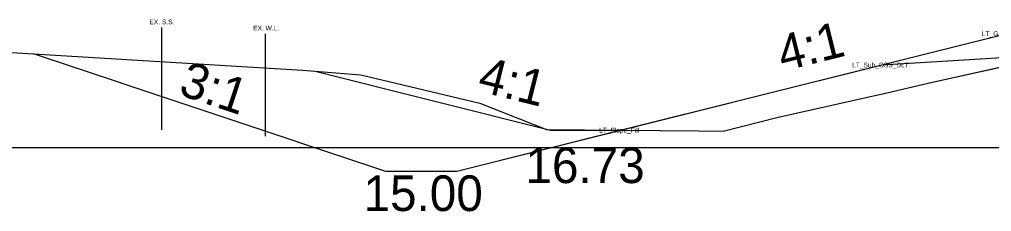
# Model space of a CAD drawing. Extents: x 2177029 to 2201446, y 59897 to 78390.
# Drawn here: x 2200123.15 to 2200164.06, y 64904.62 to 64912.7 of the extents above; entities that cross this region are included whole.
import ezdxf

# ---------------------------------------------------------------- set-up
doc = ezdxf.new("R2010")
doc.units = 0
for name, color, linetype in [('Exist Cross Section Cell', 7, 'Continuous'), ('Exist PHM Roadway Shape', 7, 'Continuous'), ('Exist XS Ground Line', 7, 'Continuous'), ('Old_Level_1', 7, 'Continuous'), ('Prop CMT Guardrail Widen Shoulder', 7, 'Continuous'), ('Prop CMT Pvmt Course 3', 7, 'Continuous'), ('Prop CMT Pvmt Surface Shoulder', 7, 'Continuous'), ('Prop CMT Top Wall Envelope', 7, 'Continuous'), ('Prop Hatching', 7, 'Continuous'), ('Prop XS Earthwork Shape', 7, 'Continuous'), ('Prop XS Side Slope Text', 7, 'Continuous')]:
    doc.layers.add(name, color=color, linetype=linetype)

msp = doc.modelspace()

# ---------------------------------------------------------------- linework, layer by layer
at = {"layer": 'Exist Cross Section Cell'}
msp.add_line((2200042.732, 64907.31), (2200242.732, 64907.31), dxfattribs=at)
at = {"layer": 'Exist XS Ground Line'}
msp.add_lwpolyline([(2200120.256, 64911.458), (2200135.058, 64910.573), (2200137.521, 64910.364), (2200142.532, 64909.174), (2200145.33, 64908.076), (2200151.729, 64908.011), (2200152.764, 64908.006), (2200155.023, 64908.581), (2200159.656, 64909.619), (2200161.449, 64910.03), (2200167.702, 64911.416)], dxfattribs=at)
at = {"layer": 'Old_Level_1'}
for p, q in [((2200135.544, 64910.532), (2200145.495, 64908.044)), ((2200145.495, 64908.044), (2200148.495, 64908.044))]:
    msp.add_line(p, q, dxfattribs=at)
at = {"layer": 'Prop CMT Pvmt Course 3'}
msp.add_lwpolyline([(2200165.659, 64911.156), (2200159.459, 64910.784)], dxfattribs=at)
at = {"layer": 'Prop CMT Pvmt Surface Shoulder'}
msp.add_line((2200133.493, 64912.101), (2200133.493, 64907.793), dxfattribs=at)
at = {"layer": 'Prop Hatching'}
for p, q in [((2200138.562, 64906.31), (2200123.744, 64911.25)), ((2200141.562, 64906.31), (2200138.562, 64906.31))]:
    msp.add_line(p, q, dxfattribs=at)
msp.add_lwpolyline([(2200166.722, 64912.22), (2200164.722, 64912.1), (2200141.562, 64906.31)], dxfattribs=at)
at = {"layer": 'Prop XS Earthwork Shape'}
msp.add_line((2200129.123, 64912.362), (2200129.123, 64908.054), dxfattribs=at)
at = {"layer": 'Prop XS Side Slope Text'}
for points in [[(2200123.744, 64911.25), (2200135.058, 64910.573), (2200137.521, 64910.364), (2200142.532, 64909.174), (2200145.33, 64908.076), (2200148.495, 64908.044), (2200141.562, 64906.31), (2200138.562, 64906.31)], [(2200159.458, 64910.784), (2200148.495, 64908.044), (2200151.729, 64908.011), (2200152.764, 64908.006), (2200155.023, 64908.581), (2200159.656, 64909.619), (2200161.449, 64910.03), (2200166.854, 64911.228), (2200165.659, 64911.156)]]:
    msp.add_lwpolyline(points, close=True, dxfattribs=at)

# ---------------------------------------------------------------- texts
at = {"layer": 'Exist PHM Roadway Shape'}
for s, p in [('LT_GS_OS_CTL', (2200163.659, 64912)), ('LT_Sub_OSS_DLT', (2200158.199, 64910.684)), ('LT_Slope_Fill', (2200147.548, 64907.943))]:
    msp.add_text(s, height=0.2, dxfattribs=at).set_placement(p)
at = {"layer": 'Old_Level_1'}
msp.add_text('4:1', height=1.5, rotation=345.9635, dxfattribs=at).set_placement((2200142.379, 64909.701))
msp.add_text('16.73', height=1.5, dxfattribs=at).set_placement((2200144.446, 64905.817))
at = {"layer": 'Prop CMT Guardrail Widen Shoulder'}
msp.add_text('4:1', height=1.5, rotation=14.0378, dxfattribs=at).set_placement((2200155.273, 64910.511))
at = {"layer": 'Prop CMT Pvmt Surface Shoulder'}
msp.add_text('EX. W.L.', height=0.2, dxfattribs=at).set_placement((2200132.988, 64912.236))
at = {"layer": 'Prop CMT Top Wall Envelope'}
msp.add_text('3:1', height=1.5, rotation=341.5651, dxfattribs=at).set_placement((2200129.791, 64909.554))
msp.add_text('15.00', height=1.5, dxfattribs=at).set_placement((2200137.631, 64904.641))
at = {"layer": 'Prop XS Earthwork Shape'}
msp.add_text('EX. S.S.', height=0.2, dxfattribs=at).set_placement((2200128.625, 64912.497))

doc.saveas('drawing.dxf')
